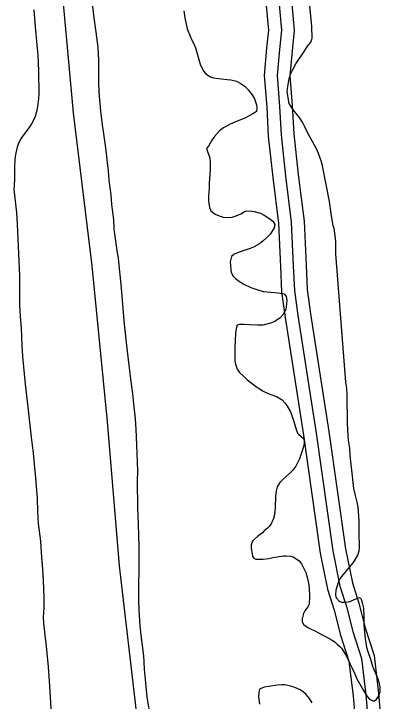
# Model space of a CAD drawing. Extents: x 3508733 to 3546731, y 546897 to 572481.
# Drawn here: x 3531486 to 3531924, y 566695 to 567499 of the extents above; entities that cross this region are included whole.
import ezdxf

# ---------------------------------------------------------------- set-up
doc = ezdxf.new("R2010")
doc.units = 0
doc.layers.add('V-ROAD-CNTR', color=7, linetype='Continuous')
doc.layers.add('V-SITE-VEGE', color=7, linetype='Continuous')

msp = doc.modelspace()

# ---------------------------------------------------------------- linework, layer by layer
at = {"layer": 'V-ROAD-CNTR'}
for points in [[(3531783.77, 567650.15), (3531787.29, 567607.82), (3531790.06, 567565.96), (3531794.91, 567527.56), (3531799.32, 567479.93), (3531796.87, 567457.54), (3531794.2, 567426.9), (3531797.03, 567390.86), (3531798.81, 567357.45), (3531803.97, 567309.36), (3531810.76, 567255.25), (3531813.09, 567204.4), (3531814.49, 567175.35), (3531818.32, 567146.12), (3531840.13, 567008.35), (3531859.5, 566870.74), (3531867.83, 566829.53), (3531875.37, 566805.52), (3531883.08, 566776.42), (3531893.04, 566744.97), (3531898.26, 566702.45), (3531909.52, 566568.47)], [(3531798.72, 567651.39), (3531802.24, 567608.94), (3531805, 567567.4), (3531809.82, 567529.19), (3531814.39, 567479.8), (3531811.8, 567456.07), (3531809.25, 567426.84), (3531812, 567391.84), (3531813.77, 567358.65), (3531818.87, 567311.09), (3531825.72, 567256.53), (3531828.08, 567205.1), (3531829.45, 567176.68), (3531833.17, 567148.27), (3531854.96, 567010.56), (3531874.29, 566873.27), (3531882.37, 566833.28), (3531889.79, 566809.69), (3531897.49, 566780.61), (3531907.76, 566748.17), (3531913.19, 566704), (3531924.46, 566569.8)], [(3531768.82, 567648.91), (3531772.33, 567606.71), (3531775.12, 567564.52), (3531779.99, 567525.93), (3531784.24, 567480.05), (3531781.94, 567459), (3531779.15, 567426.96), (3531782.06, 567389.87), (3531783.86, 567356.25), (3531789.07, 567307.62), (3531795.81, 567253.97), (3531798.11, 567203.7), (3531799.54, 567174.01), (3531803.48, 567143.98), (3531825.29, 567006.13), (3531844.71, 566868.2), (3531853.28, 566825.79), (3531860.96, 566801.35), (3531868.67, 566772.23), (3531878.33, 566741.76), (3531883.34, 566700.91), (3531894.58, 566567.13)], [(3531818.62, 564875.37), (3531814.04, 564902), (3531805.35, 564956.41), (3531774.71, 565120.63), (3531749.75, 565266.58), (3531734.69, 565461.2), (3531724.27, 565650.12), (3531702.51, 565821.3), (3531688.26, 565980.07), (3531672.83, 566137.68), (3531656.49, 566322.31), (3531644.21, 566501.04), (3531630.12, 566676.25), (3531609.6, 566853.3), (3531595.45, 567022.05), (3531577.33, 567204.36), (3531555.64, 567383.18), (3531538.71, 567567.23)]]:
    msp.add_lwpolyline(points, dxfattribs=at)
at = {"layer": 'V-SITE-VEGE'}
for points in [[(3531831.13, 567462.81), (3531832.71, 567464.6), (3531834.43, 567467.48), (3531835.18, 567470.6), (3531834.84, 567484.22), (3531833.76, 567496.65), (3531831.24, 567521.5)], [(3531645.61, 566679.47), (3531642.87, 566694.8), (3531642.08, 566699.75), (3531640.2, 566716.16), (3531638.91, 566731.84), (3531638.4, 566741.01), (3531637.87, 566747.76), (3531635.1, 566772.02), (3531633.65, 566783.24), (3531632.63, 566801.21), (3531632.16, 566814.23), (3531632.11, 566833.52), (3531632.48, 566845.45), (3531632.66, 566863.4), (3531632.54, 566875.7), (3531632.19, 566888.24), (3531631.6, 566901.74), (3531631.2, 566921.03), (3531630.79, 566952.49), (3531630.92, 566964.42), (3531629.9, 566995.05), (3531629, 567013.02), (3531628.16, 567025.19), (3531626.29, 567042.93), (3531625.2, 567054.39), (3531622.85, 567072.13), (3531622.19, 567078.41), (3531618.39, 567107.73), (3531615.43, 567136.21), (3531611.44, 567182.53), (3531608.82, 567208.95), (3531608.27, 567213.78), (3531607.12, 567219.58), (3531603.43, 567247.22), (3531602.7, 567258.67), (3531600.71, 567275.93), (3531599.62, 567287.39), (3531597.38, 567304.41), (3531596.52, 567315.14), (3531593.55, 567342.53), (3531591.18, 567358.71), (3531589.48, 567369.33), (3531587.6, 567385.38), (3531585.77, 567407.45), (3531585.41, 567418.79), (3531585.21, 567434.58), (3531585.19, 567444.83), (3531584.49, 567459.3), (3531583.39, 567469.07), (3531580.03, 567494.53), (3531578.03, 567511.07)], [(3531509.06, 567503.73), (3531510.79, 567483.82), (3531512.74, 567462.83), (3531513.71, 567451.01), (3531514.72, 567432.44), (3531514.77, 567424.6), (3531515.01, 567413.03), (3531514.94, 567406.04), (3531514.51, 567399.9), (3531513.58, 567391.11), (3531512.68, 567385.94), (3531510.56, 567378.97), (3531508.59, 567374.77), (3531506.38, 567370.57), (3531502.34, 567364.47), (3531496.11, 567356.33), (3531494.03, 567353.1), (3531491.32, 567347.83), (3531489.71, 567343.26), (3531487.81, 567334.72), (3531487.03, 567328.83), (3531486.58, 567319.55), (3531486.45, 567306.78), (3531485.99, 567298.1), (3531485.59, 567294.01), (3531488.69, 567266.26), (3531489.75, 567253.11), (3531492.39, 567192.82), (3531492.25, 567178.84), (3531492.53, 567158.83), (3531493.12, 567145.2), (3531494.18, 567131.33), (3531495.06, 567111.07), (3531495.89, 567098.41), (3531498.81, 567065.72), (3531501.39, 567046.05), (3531506.02, 567003.93), (3531508.24, 566985.11), (3531510.95, 566956.03), (3531513, 566931.91), (3531513.45, 566916.72), (3531514.39, 566902.73), (3531516.83, 566882.09), (3531517.9, 566868.7), (3531519.14, 566848.8), (3531520.1, 566836.26), (3531520.86, 566816.48), (3531520.74, 566804.55), (3531520.26, 566792.99), (3531520.55, 566786.23), (3531522.42, 566768.62), (3531523.09, 566763.19), (3531525.94, 566735.2), (3531527.4, 566712.52), (3531544.17, 566433.87)], [(3531684.85, 567502.63), (3531685.98, 567494.54), (3531688.74, 567481.86), (3531692.39, 567473.26), (3531694.27, 567468.54), (3531696.75, 567463.94), (3531698.39, 567459.34), (3531703.98, 567440.48), (3531705.51, 567436.73), (3531708.36, 567431.76), (3531710.74, 567428.96), (3531716.01, 567425.54), (3531719.85, 567424.17), (3531729.24, 567422.99), (3531735.74, 567422.56), (3531740.07, 567421.91), (3531746.56, 567420.28), (3531750.89, 567418.19), (3531756.75, 567414.03), (3531760.32, 567410.26), (3531764.96, 567404.3), (3531767.57, 567399.82), (3531770.03, 567392.92), (3531770.48, 567389.42), (3531769.95, 567385.09), (3531767.52, 567383.31), (3531765.58, 567382.12), (3531757.1, 567377.39), (3531744.75, 567372.57), (3531739.3, 567369.97), (3531731.55, 567365.71), (3531726.69, 567362.15), (3531720.84, 567355.82), (3531717.54, 567351.28), (3531713.97, 567344.44), (3531711.29, 567341.57), (3531713.06, 567337.1), (3531714.81, 567331.78), (3531715.59, 567325.86), (3531715.62, 567317.18), (3531715.44, 567311.04), (3531714.74, 567301.29), (3531714.56, 567295.02), (3531713.98, 567285.86), (3531713.92, 567279.84), (3531714.81, 567272.72), (3531716.7, 567268.72), (3531721.6, 567264.81), (3531726.16, 567262.96), (3531730.97, 567261.47), (3531737.71, 567260.79), (3531741.45, 567261.12), (3531746.41, 567262.75), (3531751.62, 567265.35), (3531754.65, 567267.13), (3531757.43, 567268.19), (3531762.74, 567268.61), (3531767.43, 567268.08), (3531774.76, 567265.96), (3531779.2, 567263.51), (3531785.78, 567259.22), (3531789.37, 567256.53), (3531791.62, 567252.65), (3531790.74, 567248.92), (3531786.33, 567241.74), (3531781.94, 567237.08), (3531777.69, 567233.39), (3531773.56, 567230.18), (3531767.25, 567226.62), (3531762.77, 567224.74), (3531755.75, 567222.16), (3531750.8, 567220.65), (3531743.78, 567218.06), (3531740.86, 567215.08), (3531739.23, 567209.19), (3531739.43, 567205.21), (3531739.86, 567199.79), (3531740.31, 567196.77), (3531742.44, 567192.65), (3531745.54, 567189.48), (3531749.96, 567186.18), (3531755.35, 567182.76), (3531763.51, 567178.93), (3531769.28, 567176.83), (3531778.05, 567174.33), (3531791.05, 567172.99), (3531794.9, 567172.71), (3531800.2, 567172.05), (3531802.61, 567171.54), (3531804.99, 567168.63), (3531805.55, 567164.16), (3531804.98, 567156.21), (3531804.35, 567153.33), (3531800.79, 567146.85), (3531797.74, 567143.51), (3531791.55, 567139.24), (3531786.47, 567137.12), (3531777.53, 567135.04)], [(3531862.69, 566763.43), (3531864.72, 566761.72), (3531867.59, 566759.04), (3531869.61, 566756.73), (3531874.36, 566749.33), (3531877.31, 566743.52), (3531879.31, 566739.04), (3531881.68, 566734.43), (3531885.22, 566727.04), (3531887.81, 566720.99), (3531895.27, 566707.54), (3531899.77, 566700.5), (3531902.63, 566697.22), (3531906.35, 566695.25), (3531908.4, 566695.47), (3531910.83, 566697.13), (3531912.17, 566699.17), (3531913.9, 566702.89), (3531915.01, 566705.65), (3531915.04, 566708.78), (3531914.83, 566711.92), (3531913.92, 566716.87), (3531912.51, 566720.74), (3531906.4, 566735.39), (3531903.95, 566743.48), (3531900.79, 566752.56), (3531899.27, 566757.76), (3531897.69, 566768.38), (3531896.6, 566779.72), (3531896.29, 566784.18), (3531896.1, 566789.49), (3531896.14, 566793.22), (3531895.89, 566803.83), (3531894.26, 566809.99), (3531893.44, 566812.66), (3531892.38, 566815.08), (3531890.22, 566815.82), (3531883.2, 566813), (3531879.45, 566811.11), (3531875.46, 566810.31), (3531870.16, 566810.24), (3531867.16, 566811.6), (3531863.94, 566815.49), (3531862.89, 566818.75), (3531863.56, 566825.37), (3531867.04, 566836.43), (3531869.62, 566840.38), (3531873.77, 566845.64), (3531881.58, 566854.72), (3531884.51, 566858.43), (3531888.8, 566865.85), (3531890.54, 566870.66), (3531890.94, 566873.91), (3531890.86, 566878.37), (3531890.25, 566889.1), (3531890.41, 566905.25), (3531890.12, 566911.88), (3531889.01, 566921.78), (3531887.87, 566927.93), (3531885.67, 566937), (3531884.17, 566943.64), (3531881.86, 566965.36), (3531881.08, 566971.99), (3531879.63, 566982.74), (3531879.23, 566990.94), (3531877.88, 567000.35), (3531877.45, 567005.3), (3531876.88, 567020.25), (3531876.37, 567053.4), (3531875.85, 567061), (3531874.84, 567068.36), (3531863.11, 567218.3), (3531862.89, 567232.28), (3531862.69, 567236.74), (3531861, 567247.85), (3531860.07, 567251.23), (3531857.44, 567265.48), (3531855.54, 567279.6), (3531847.28, 567321.27), (3531845.65, 567327.07), (3531842.85, 567335.65), (3531840.37, 567341.34), (3531835.76, 567349.71), (3531832.44, 567355.17), (3531829.72, 567360.5), (3531826.42, 567367.64), (3531824.29, 567371.64), (3531821.09, 567376.73), (3531818.71, 567379.89), (3531814.66, 567384.88), (3531809.44, 567392.28), (3531808.25, 567394.46), (3531805.86, 567408.11), (3531806.65, 567414.12), (3531808.3, 567423.15), (3531810.05, 567428.55), (3531812.15, 567433.47), (3531816.32, 567440.54), (3531819.26, 567445.21), (3531822.19, 567449.4), (3531831.13, 567462.81)], [(3531777.53, 567135.04), (3531771.26, 567134.74), (3531761.62, 567135.32), (3531756.08, 567135.86), (3531749.69, 567135.81), (3531747.51, 567134.74), (3531746.14, 567130.54), (3531745.37, 567125.6), (3531744.92, 567116.57), (3531744.73, 567109.94), (3531744.62, 567099.22), (3531744.68, 567093.07), (3531745.36, 567089.08), (3531747.47, 567083.52), (3531749.85, 567080), (3531755.1, 567074.76), (3531759.28, 567071.11), (3531765.38, 567066.22), (3531768.85, 567063.66), (3531773.87, 567060.23), (3531777.23, 567058.15), (3531782.86, 567055.32), (3531786.7, 567053.71), (3531793.43, 567051.35), (3531800.02, 567047.55), (3531803.71, 567043.53), (3531806.09, 567040.13), (3531809.76, 567033.59), (3531811.4, 567029.35), (3531813.74, 567022.34), (3531816.89, 567011.7), (3531818.18, 567008.68), (3531819.49, 567006.85), (3531825.11, 567002.1), (3531825.93, 566999.8), (3531825.76, 566995.46), (3531824.5, 566990.17), (3531821.27, 566980.92), (3531820.29, 566978.64), (3531816.1, 566969.77), (3531812.56, 566965.22), (3531809.51, 566962), (3531804.4, 566957.23), (3531800.51, 566953.9), (3531797.46, 566950.67), (3531794.4, 566945.64), (3531793.15, 566941.07), (3531792.24, 566934.33), (3531792.1, 566921.56), (3531791.7, 566916.86), (3531790.8, 566911.57), (3531790.04, 566908.68), (3531787.09, 566902.45), (3531784.89, 566899.33), (3531782.82, 566897.19), (3531779.17, 566894.09), (3531776.98, 566892.06), (3531771.39, 566887.78), (3531767.62, 566884.57), (3531765.43, 566882.3), (3531763.82, 566877.98), (3531763.77, 566873.64), (3531764.92, 566867.36), (3531765.36, 566864.1), (3531766.91, 566862.16), (3531769.31, 566861.16), (3531774.01, 566861), (3531777.99, 566861.2), (3531784.63, 566861.97), (3531789.22, 566863.01), (3531801.89, 566865.05), (3531804.79, 566865.02), (3531809.72, 566864.61), (3531812.97, 566863.61), (3531817.4, 566861.04), (3531820.03, 566858.96), (3531822.89, 566855.56), (3531824.43, 566852.65), (3531827.73, 566845.62), (3531829.95, 566838.61), (3531831.2, 566830.89), (3531831.87, 566825.94), (3531832.28, 566819.06), (3531832.24, 566815.33), (3531831.96, 566810.75), (3531831.69, 566808.58), (3531830.21, 566805.46), (3531826.67, 566800.8), (3531825.07, 566797.68), (3531823.44, 566791.43), (3531823.65, 566788.18), (3531825.3, 566784.78), (3531827.33, 566783.08), (3531830.21, 566781.24), (3531833.2, 566779.52), (3531838.48, 566777.06), (3531846.99, 566772.63), (3531849.99, 566770.91), (3531855.14, 566768.21), (3531858.62, 566766.12), (3531862.69, 566763.43)], [(3531835.21, 566692.96), (3531832.25, 566697.93), (3531828.32, 566702.55), (3531824.98, 566705.48), (3531821.27, 566708.05), (3531814.79, 566710.89), (3531809.86, 566712.51), (3531803.37, 566713.9), (3531799.63, 566714.06), (3531794.57, 566713.63), (3531783.94, 566712.17), (3531779.23, 566711.37), (3531773.67, 566708.9), (3531772.66, 566705.17), (3531772.37, 566699.87), (3531773.49, 566691.42)]]:
    msp.add_lwpolyline(points, dxfattribs=at)

doc.saveas('drawing.dxf')
